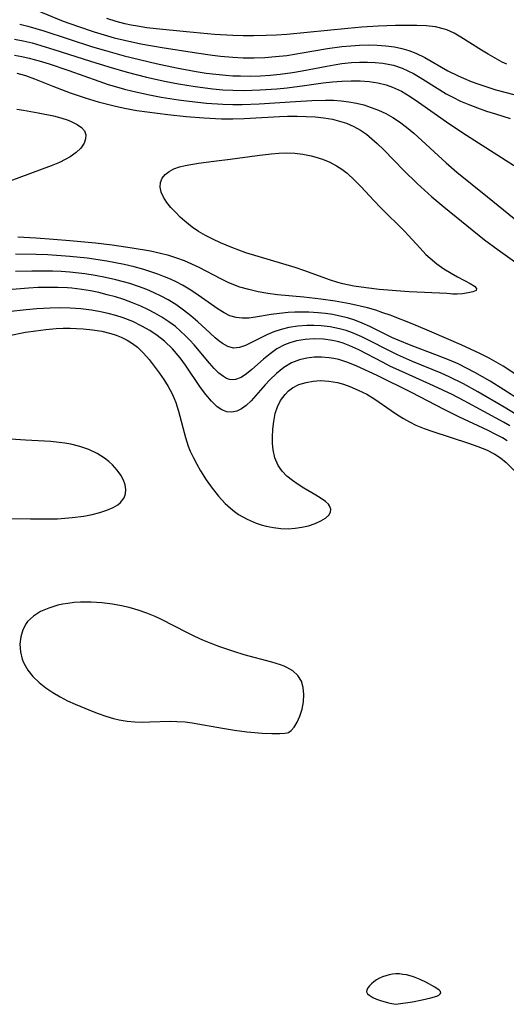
# Model space of a CAD drawing. Header units: inches. Extents: x 1073367 to 1082519, y 1569854 to 1574957.
# Tile 360 of 565: x 1080689 to 1080779, y 1571502 to 1571683. Entities that reach past the tile are written whole.
import ezdxf

# ---------------------------------------------------------------- set-up
doc = ezdxf.new("R2010")
doc.units = ezdxf.units.IN
doc.header["$MEASUREMENT"] = 0
doc.layers.add('CGG_CurvaNivelLidar_v1', color=7, linetype='Continuous', lineweight=30, true_color=0x008008)

msp = doc.modelspace()

# ---------------------------------------------------------------- linework, layer by layer
at = {"layer": 'CGG_CurvaNivelLidar_v1'}
for points in [[(1080692.41, 1571684.5508, 75.5), (1080697.3266, 1571682.5356, 75.5), (1080699.9236, 1571681.5728, 75.5), (1080703.013, 1571680.5437, 75.5), (1080704.8259, 1571679.9958, 75.5), (1080706.6955, 1571679.477, 75.5), (1080708.5787, 1571679.0094, 75.5), (1080711.6243, 1571678.3734, 75.5), (1080715.5298, 1571677.6762, 75.5), (1080721.8299, 1571676.675, 75.5), (1080724.7783, 1571676.2491, 75.5), (1080726.2539, 1571676.0698, 75.5), (1080728.5428, 1571675.8699, 75.5), (1080730.4346, 1571675.7922, 75.5), (1080732.4141, 1571675.7901, 75.5), (1080734.3931, 1571675.8597, 75.5), (1080736.3691, 1571675.9977, 75.5), (1080738.4488, 1571676.2208, 75.5), (1080741.2956, 1571676.6596, 75.5), (1080745.9409, 1571677.4812, 75.5), (1080748.5724, 1571677.8442, 75.5), (1080750.2, 1571678.003, 75.5), (1080751.8237, 1571678.1056, 75.5), (1080753.4798, 1571678.1471, 75.5), (1080755.0838, 1571678.1158, 75.5), (1080756.6698, 1571677.9995, 75.5), (1080758.2311, 1571677.7787, 75.5), (1080759.5754, 1571677.4828, 75.5), (1080760.8902, 1571677.0904, 75.5), (1080762.1699, 1571676.6013, 75.5), (1080763.8299, 1571675.8011, 75.5), (1080768.0714, 1571673.4009, 75.5), (1080769.9757, 1571672.4447, 75.5), (1080770.9595, 1571672.0081, 75.5), (1080772.3625, 1571671.4383, 75.5), (1080773.7899, 1571670.9103, 75.5), (1080776.8889, 1571669.9004, 75.5), (1080778.5578, 1571669.42, 75.5), (1080781.6365, 1571668.6299, 75.5)], [(1080689.3155, 1571681.9467, 75), (1080690.7994, 1571681.5841, 75), (1080692.2747, 1571681.1705, 75), (1080693.7447, 1571680.7213, 75), (1080702.7221, 1571677.8204, 75), (1080705.0778, 1571677.1093, 75), (1080708.5618, 1571676.1407, 75), (1080714.4082, 1571674.7293, 75), (1080718.1486, 1571673.9195, 75), (1080721.7694, 1571673.2515, 75), (1080723.5861, 1571672.9726, 75), (1080725.4065, 1571672.7388, 75), (1080727.2307, 1571672.5609, 75), (1080728.5401, 1571672.4756, 75), (1080729.9197, 1571672.4277, 75), (1080731.7511, 1571672.4214, 75), (1080733.5824, 1571672.474, 75), (1080735.4114, 1571672.5837, 75), (1080737.2355, 1571672.7535, 75), (1080739.483, 1571673.0544, 75), (1080741.2809, 1571673.3666, 75), (1080745.815, 1571674.2637, 75), (1080747.1859, 1571674.5054, 75), (1080748.5924, 1571674.7088, 75), (1080750.3332, 1571674.886, 75), (1080751.8027, 1571674.9681, 75), (1080753.2619, 1571674.983, 75), (1080754.7054, 1571674.9233, 75), (1080756.1273, 1571674.7769, 75), (1080757.0943, 1571674.6167, 75), (1080758.0448, 1571674.4002, 75), (1080759.6641, 1571673.867, 75), (1080760.7122, 1571673.4, 75), (1080761.7355, 1571672.8628, 75), (1080762.9725, 1571672.1339, 75), (1080766.5876, 1571669.8577, 75), (1080767.7631, 1571669.1692, 75), (1080768.9657, 1571668.5205, 75), (1080770.4194, 1571667.8218, 75), (1080771.9087, 1571667.1844, 75), (1080773.5214, 1571666.561, 75), (1080775.158, 1571665.983, 75), (1080776.8128, 1571665.4427, 75), (1080779.5213, 1571664.6347, 75)], [(1080778.8915, 1571674.5862, 76), (1080778.0488, 1571674.9965, 76), (1080776.7499, 1571675.6871, 76), (1080775.481, 1571676.4197, 76), (1080774.2402, 1571677.1813, 76), (1080770.4854, 1571679.596, 76), (1080769.2085, 1571680.3161, 76), (1080767.8982, 1571680.9078, 76), (1080767.4332, 1571681.0727, 76), (1080765.804, 1571681.4678, 76), (1080764.1062, 1571681.6683, 76), (1080762.3553, 1571681.7454, 76), (1080758.4192, 1571681.7484, 76), (1080755.2326, 1571681.6245, 76), (1080752.2514, 1571681.4184, 76), (1080749.6574, 1571681.1916, 76), (1080738.481, 1571680.0638, 76), (1080736.5644, 1571679.9335, 76), (1080734.6453, 1571679.8493, 76), (1080732.3426, 1571679.8052, 76), (1080730.4235, 1571679.8145, 76), (1080728.5058, 1571679.8707, 76), (1080725.1477, 1571680.079, 76), (1080719.9977, 1571680.5275, 76), (1080714.4294, 1571681.1058, 76), (1080712.6904, 1571681.3155, 76), (1080710.9662, 1571681.5713, 76), (1080709.82, 1571681.7813, 76), (1080708.6849, 1571682.0282, 76), (1080707.082, 1571682.4522, 76), (1080705.3436, 1571683.0141, 76)], [(1080688.3554, 1571679.2249, 74.5), (1080689.9749, 1571678.904, 74.5), (1080691.5832, 1571678.5108, 74.5), (1080693.1842, 1571678.066, 74.5), (1080695.5933, 1571677.3324, 74.5), (1080702.3354, 1571675.1635, 74.5), (1080705.7366, 1571674.1028, 74.5), (1080709.0622, 1571673.129, 74.5), (1080712.6494, 1571672.1949, 74.5), (1080716.2646, 1571671.3856, 74.5), (1080718.5262, 1571670.9587, 74.5), (1080721.5964, 1571670.4674, 74.5), (1080724.8628, 1571670.0608, 74.5), (1080726.6989, 1571669.9021, 74.5), (1080728.5384, 1571669.8069, 74.5), (1080730.4764, 1571669.7841, 74.5), (1080733.5508, 1571669.8748, 74.5), (1080736.5988, 1571670.0858, 74.5), (1080738.5084, 1571670.2736, 74.5), (1080741.7159, 1571670.6738, 74.5), (1080745.1308, 1571671.1583, 74.5), (1080746.8284, 1571671.36, 74.5), (1080748.5444, 1571671.4952, 74.5), (1080750.298, 1571671.5462, 74.5), (1080751.9562, 1571671.5196, 74.5), (1080753.591, 1571671.4061, 74.5), (1080755.1925, 1571671.18, 74.5), (1080756.7487, 1571670.8078, 74.5), (1080757.9056, 1571670.4, 74.5), (1080759.5424, 1571669.6118, 74.5), (1080761.1264, 1571668.6604, 74.5), (1080762.6896, 1571667.6111, 74.5), (1080768.4541, 1571663.5486, 74.5), (1080771.4918, 1571661.5071, 74.5), (1080782.3472, 1571654.5809, 74.5)], [(1080688.3652, 1571676.2827, 74), (1080689.7252, 1571676.0322, 74), (1080691.077, 1571675.725, 74), (1080692.9131, 1571675.2359, 74), (1080694.7403, 1571674.6855, 74), (1080698.3728, 1571673.4584, 74), (1080703.8444, 1571671.4753, 74), (1080705.6034, 1571670.8832, 74), (1080707.0986, 1571670.4231, 74), (1080708.6052, 1571670.0019, 74), (1080710.1297, 1571669.6182, 74), (1080713.2039, 1571668.9494, 74), (1080715.3276, 1571668.5549, 74), (1080718.5117, 1571668.0501, 74), (1080720.4707, 1571667.7853, 74), (1080723.6597, 1571667.4378, 74), (1080726.7107, 1571667.2225, 74), (1080728.5367, 1571667.1649, 74), (1080730.226, 1571667.1702, 74), (1080733.3609, 1571667.2975, 74), (1080740.0515, 1571667.7576, 74), (1080743.0332, 1571667.9227, 74), (1080745.5728, 1571667.9776, 74), (1080747.029, 1571667.952, 74), (1080748.4728, 1571667.861, 74), (1080749.8802, 1571667.6894, 74), (1080751.2682, 1571667.4332, 74), (1080752.632, 1571667.0895, 74), (1080753.9756, 1571666.6521, 74), (1080755.2889, 1571666.1329, 74), (1080756.6496, 1571665.4992, 74), (1080757.9649, 1571664.7742, 74), (1080759.1509, 1571664.0039, 74), (1080760.4714, 1571663.0224, 74), (1080761.8179, 1571661.892, 74), (1080767.7316, 1571656.4346, 74), (1080769.7043, 1571654.7465, 74), (1080775.3799, 1571650.2186, 74), (1080782.2458, 1571644.6342, 74)], [(1080688.8076, 1571672.9316, 73.5), (1080690.373, 1571672.5038, 73.5), (1080692.0567, 1571671.9172, 73.5), (1080695.4048, 1571670.5741, 73.5), (1080698.6207, 1571669.356, 73.5), (1080701.3527, 1571668.4242, 73.5), (1080703.7798, 1571667.695, 73.5), (1080706.692, 1571666.942, 73.5), (1080708.5678, 1571666.5244, 73.5), (1080710.8462, 1571666.0994, 73.5), (1080712.7512, 1571665.8079, 73.5), (1080716.5827, 1571665.3327, 73.5), (1080719.9389, 1571664.9832, 73.5), (1080723.1867, 1571664.7189, 73.5), (1080726.4386, 1571664.5596, 73.5), (1080728.5502, 1571664.5358, 73.5), (1080730.6215, 1571664.5882, 73.5), (1080737.0937, 1571664.9506, 73.5), (1080738.5746, 1571665.0075, 73.5), (1080740.343, 1571665.0317, 73.5), (1080742.0006, 1571664.9946, 73.5), (1080743.6406, 1571664.8921, 73.5), (1080745.2561, 1571664.7161, 73.5), (1080746.8382, 1571664.4532, 73.5), (1080748.1668, 1571664.1394, 73.5), (1080749.4349, 1571663.7252, 73.5), (1080750.76, 1571663.1428, 73.5), (1080752.0219, 1571662.4274, 73.5), (1080753.0784, 1571661.6935, 73.5), (1080754.0931, 1571660.8807, 73.5), (1080755.078, 1571660.0081, 73.5), (1080756.277, 1571658.8625, 73.5), (1080759.9865, 1571655.0574, 73.5), (1080762.4497, 1571652.6242, 73.5), (1080763.7662, 1571651.3994, 73.5), (1080765.1124, 1571650.2056, 73.5), (1080767.3425, 1571648.3465, 73.5), (1080774.8355, 1571642.2987, 73.5), (1080777.3234, 1571640.4152, 73.5), (1080783.7617, 1571635.8247, 73.5)], [(1080688.7952, 1571666.2927, 73), (1080690.023, 1571666.1146, 73), (1080692.7082, 1571665.6546, 73), (1080695.5455, 1571665.0775, 73), (1080696.8753, 1571664.7318, 73), (1080698.2454, 1571664.2804, 73), (1080698.8908, 1571664.0208, 73), (1080699.8876, 1571663.5257, 73), (1080700.6906, 1571662.9602, 73), (1080701.2384, 1571662.3046, 73), (1080701.4696, 1571661.5974, 73), (1080701.4379, 1571660.8319, 73), (1080701.1608, 1571660.0494, 73), (1080700.5562, 1571659.1721, 73), (1080699.6963, 1571658.3405, 73), (1080698.6293, 1571657.5704, 73), (1080697.7087, 1571657.0384, 73), (1080696.6706, 1571656.532, 73), (1080695.0777, 1571655.8663, 73), (1080687.5217, 1571653.0683, 73)], [(1080780.5463, 1571617.4838, 73.5), (1080778.2364, 1571619.0028, 73.5), (1080776.9732, 1571619.7617, 73.5), (1080775.6832, 1571620.4835, 73.5), (1080773.9812, 1571621.3536, 73.5), (1080770.4917, 1571622.9624, 73.5), (1080765.1454, 1571625.3054, 73.5), (1080761.8351, 1571626.6874, 73.5), (1080757.4322, 1571628.3896, 73.5), (1080756.1389, 1571628.8693, 73.5), (1080754.8339, 1571629.3089, 73.5), (1080753.2756, 1571629.7533, 73.5), (1080750.0456, 1571630.5011, 73.5), (1080747.3401, 1571630.9927, 73.5), (1080744.7316, 1571631.3553, 73.5), (1080741.6001, 1571631.7071, 73.5), (1080736.7643, 1571632.1814, 73.5), (1080734.9709, 1571632.4192, 73.5), (1080733.2063, 1571632.7271, 73.5), (1080731.481, 1571633.1128, 73.5), (1080729.8083, 1571633.5892, 73.5), (1080729.0384, 1571633.8541, 73.5), (1080727.6352, 1571634.4417, 73.5), (1080726.3174, 1571635.086, 73.5), (1080722.3429, 1571637.1761, 73.5), (1080720.9969, 1571637.8118, 73.5), (1080719.62, 1571638.3952, 73.5), (1080718.2133, 1571638.9179, 73.5), (1080716.732, 1571639.3856, 73.5), (1080715.2243, 1571639.7831, 73.5), (1080713.3899, 1571640.1768, 73.5), (1080710.0267, 1571640.7561, 73.5), (1080706.3186, 1571641.2867, 73.5), (1080703.2443, 1571641.6502, 73.5), (1080698.5269, 1571642.1183, 73.5), (1080695.5372, 1571642.3667, 73.5), (1080692.271, 1571642.5937, 73.5), (1080689.0031, 1571642.7405, 73.5)], [(1080781.2266, 1571612.8201, 74), (1080778.3813, 1571614.678, 74), (1080775.8783, 1571616.2495, 74), (1080773.045, 1571617.8846, 74), (1080771.5044, 1571618.6827, 74), (1080769.9386, 1571619.4301, 74), (1080768.3512, 1571620.1294, 74), (1080766.1393, 1571621.0168, 74), (1080761.325, 1571622.8059, 74), (1080758.9117, 1571623.8017, 74), (1080757.9108, 1571624.2654, 74), (1080753.712, 1571626.3383, 74), (1080752.2919, 1571626.9652, 74), (1080750.9596, 1571627.4685, 74), (1080749.6017, 1571627.8975, 74), (1080748.2221, 1571628.2498, 74), (1080746.8948, 1571628.5112, 74), (1080745.5558, 1571628.7086, 74), (1080744.21, 1571628.8497, 74), (1080742.5025, 1571628.9546, 74), (1080741.2166, 1571628.9794, 74), (1080739.9385, 1571628.9569, 74), (1080738.673, 1571628.8854, 74), (1080737.0975, 1571628.7263, 74), (1080735.5598, 1571628.5127, 74), (1080732.6998, 1571628.0438, 74), (1080731.4576, 1571627.8832, 74), (1080730.2625, 1571627.8348, 74), (1080729.115, 1571627.9622, 74), (1080727.9981, 1571628.3188, 74), (1080726.9098, 1571628.8645, 74), (1080725.8279, 1571629.5428, 74), (1080722.1611, 1571632.1023, 74), (1080720.8056, 1571632.9931, 74), (1080719.2695, 1571633.9097, 74), (1080718.0927, 1571634.5264, 74), (1080717.0267, 1571635.0247, 74), (1080715.9369, 1571635.4872, 74), (1080714.7009, 1571635.9662, 74), (1080713.444, 1571636.4079, 74), (1080712.1683, 1571636.81, 74), (1080710.3518, 1571637.3055, 74), (1080708.5098, 1571637.7341, 74), (1080705.3186, 1571638.3464, 74), (1080701.7526, 1571638.875, 74), (1080698.5372, 1571639.2232, 74), (1080694.5126, 1571639.4883, 74), (1080692.3367, 1571639.5735, 74), (1080688.5364, 1571639.6127, 74)], [(1080781.7514, 1571609.4438, 74.5), (1080778.4122, 1571611.4857, 74.5), (1080773.5605, 1571614.3319, 74.5), (1080770.9268, 1571615.7888, 74.5), (1080768.3158, 1571617.0712, 74.5), (1080766.8484, 1571617.7265, 74.5), (1080761.5497, 1571619.9138, 74.5), (1080758.7942, 1571621.1064, 74.5), (1080756.6927, 1571622.1274, 74.5), (1080753.9622, 1571623.5624, 74.5), (1080752.2739, 1571624.4103, 74.5), (1080750.5562, 1571625.1566, 74.5), (1080749.3444, 1571625.5807, 74.5), (1080748.1106, 1571625.9232, 74.5), (1080746.4431, 1571626.2501, 74.5), (1080744.7576, 1571626.4431, 74.5), (1080743.4425, 1571626.5077, 74.5), (1080742.1315, 1571626.5011, 74.5), (1080740.4458, 1571626.3859, 74.5), (1080738.796, 1571626.138, 74.5), (1080737.3906, 1571625.7984, 74.5), (1080736.0409, 1571625.3505, 74.5), (1080734.7742, 1571624.8158, 74.5), (1080730.8328, 1571622.8494, 74.5), (1080729.7227, 1571622.4602, 74.5), (1080728.6547, 1571622.3554, 74.5), (1080727.6167, 1571622.6179, 74.5), (1080726.5905, 1571623.1877, 74.5), (1080725.9457, 1571623.6654, 74.5), (1080725.2946, 1571624.2122, 74.5), (1080724.2729, 1571625.1452, 74.5), (1080722.0971, 1571627.1843, 74.5), (1080720.8212, 1571628.2911, 74.5), (1080719.4714, 1571629.3592, 74.5), (1080718.0476, 1571630.3628, 74.5), (1080716.6448, 1571631.2229, 74.5), (1080715.3628, 1571631.9106, 74.5), (1080714.0426, 1571632.5401, 74.5), (1080712.6911, 1571633.1166, 74.5), (1080711.1536, 1571633.6998, 74.5), (1080709.5882, 1571634.2195, 74.5), (1080706.979, 1571634.9354, 74.5), (1080705.1052, 1571635.3616, 74.5), (1080703.2161, 1571635.7273, 74.5), (1080701.3146, 1571636.0298, 74.5), (1080698.546, 1571636.3425, 74.5), (1080696.9395, 1571636.4528, 74.5), (1080695.3296, 1571636.5167, 74.5), (1080691.5438, 1571636.5282, 74.5), (1080688.5544, 1571636.4557, 74.5)], [(1080779.4475, 1571608.043, 75), (1080778.294, 1571608.7092, 75), (1080771.0574, 1571612.633, 75), (1080768.8468, 1571613.7836, 75), (1080765.425, 1571615.4162, 75), (1080760.264, 1571617.7264, 75), (1080757.4247, 1571619.0567, 75), (1080756.1701, 1571619.6872, 75), (1080751.6909, 1571622.0444, 75), (1080750.0637, 1571622.7974, 75), (1080748.8449, 1571623.2597, 75), (1080747.9911, 1571623.5174, 75), (1080746.8403, 1571623.7784, 75), (1080745.1696, 1571624.0004, 75), (1080743.4944, 1571624.0559, 75), (1080741.8357, 1571623.9488, 75), (1080740.2158, 1571623.6709, 75), (1080739.0353, 1571623.3356, 75), (1080738.0373, 1571622.9399, 75), (1080736.6432, 1571622.1863, 75), (1080735.3645, 1571621.2946, 75), (1080734.1645, 1571620.3186, 75), (1080731.9998, 1571618.4079, 75), (1080731.0076, 1571617.5958, 75), (1080730.0427, 1571616.9549, 75), (1080729.0385, 1571616.5519, 75), (1080728.5037, 1571616.4912, 75), (1080727.9296, 1571616.5693, 75), (1080727.3688, 1571616.7783, 75), (1080726.8097, 1571617.0983, 75), (1080725.9531, 1571617.7659, 75), (1080725.0946, 1571618.6017, 75), (1080724.2312, 1571619.5621, 75), (1080721.4011, 1571622.9666, 75), (1080720.6394, 1571623.8128, 75), (1080719.8389, 1571624.637, 75), (1080718.9259, 1571625.4913, 75), (1080717.964, 1571626.3009, 75), (1080716.7553, 1571627.2024, 75), (1080715.4892, 1571628.0353, 75), (1080714.1738, 1571628.8012, 75), (1080712.9056, 1571629.4569, 75), (1080711.6067, 1571630.06, 75), (1080710.0517, 1571630.7056, 75), (1080708.4666, 1571631.282, 75), (1080706.9503, 1571631.7584, 75), (1080705.4182, 1571632.1808, 75), (1080703.8721, 1571632.5532, 75), (1080702.3145, 1571632.8739, 75), (1080700.7472, 1571633.1375, 75), (1080698.9205, 1571633.3609, 75), (1080698.094, 1571633.4296, 75), (1080696.3155, 1571633.5126, 75), (1080694.5318, 1571633.5239, 75), (1080692.7456, 1571633.4798, 75), (1080690.9589, 1571633.3924, 75), (1080683.4087, 1571632.7973, 75)], [(1080779.005, 1571605.3072, 75.5), (1080778.0894, 1571605.8374, 75.5), (1080776.7994, 1571606.5253, 75.5), (1080775.4845, 1571607.1757, 75.5), (1080770.0628, 1571609.7297, 75.5), (1080767.4098, 1571611.031, 75.5), (1080761.4002, 1571614.1922, 75.5), (1080755.0395, 1571617.2947, 75.5), (1080751.3069, 1571619.0405, 75.5), (1080749.6592, 1571619.7212, 75.5), (1080747.9966, 1571620.2527, 75.5), (1080747.1081, 1571620.449, 75.5), (1080746.2137, 1571620.5865, 75.5), (1080744.8342, 1571620.6902, 75.5), (1080743.4634, 1571620.6654, 75.5), (1080742.1159, 1571620.5077, 75.5), (1080740.808, 1571620.206, 75.5), (1080739.336, 1571619.6378, 75.5), (1080737.8966, 1571618.7747, 75.5), (1080736.5627, 1571617.7048, 75.5), (1080735.3173, 1571616.5014, 75.5), (1080734.4462, 1571615.5642, 75.5), (1080731.8842, 1571612.6578, 75.5), (1080730.9536, 1571611.7626, 75.5), (1080730.1046, 1571611.1468, 75.5), (1080729.2265, 1571610.7272, 75.5), (1080728.331, 1571610.5463, 75.5), (1080727.4186, 1571610.6415, 75.5), (1080726.518, 1571610.9899, 75.5), (1080725.6481, 1571611.5568, 75.5), (1080724.5689, 1571612.5827, 75.5), (1080723.5346, 1571613.8393, 75.5), (1080722.6016, 1571615.1151, 75.5), (1080719.8013, 1571619.2163, 75.5), (1080718.8063, 1571620.5667, 75.5), (1080717.4149, 1571622.205, 75.5), (1080715.9352, 1571623.6107, 75.5), (1080714.625, 1571624.6435, 75.5), (1080713.2379, 1571625.5799, 75.5), (1080711.7844, 1571626.4183, 75.5), (1080710.1115, 1571627.2236, 75.5), (1080708.3774, 1571627.9017, 75.5), (1080707.0095, 1571628.3349, 75.5), (1080705.6172, 1571628.7018, 75.5), (1080704.2067, 1571629.0126, 75.5), (1080702.5061, 1571629.3172, 75.5), (1080700.5527, 1571629.5699, 75.5), (1080698.5848, 1571629.7144, 75.5), (1080696.7603, 1571629.7463, 75.5), (1080694.9302, 1571629.7003, 75.5), (1080692.4586, 1571629.5499, 75.5), (1080690.5197, 1571629.3796, 75.5), (1080683.7012, 1571628.6399, 75.5)], [(1080687.3819, 1571624.6886, 76), (1080690.405, 1571625.2573, 76), (1080692.2636, 1571625.5386, 76), (1080694.1358, 1571625.7667, 76), (1080696.0142, 1571625.9289, 76), (1080697.2955, 1571625.9928, 76), (1080698.5736, 1571626.0112, 76), (1080699.7885, 1571625.9813, 76), (1080700.9953, 1571625.9083, 76), (1080702.7332, 1571625.7294, 76), (1080704.4346, 1571625.454, 76), (1080706.0832, 1571625.0611, 76), (1080707.0413, 1571624.7561, 76), (1080707.9678, 1571624.392, 76), (1080709.1144, 1571623.8224, 76), (1080710.091, 1571623.21, 76), (1080711.0005, 1571622.5081, 76), (1080712.106, 1571621.4412, 76), (1080713.122, 1571620.2643, 76), (1080714.9793, 1571617.8099, 76), (1080715.8364, 1571616.5685, 76), (1080716.6351, 1571615.2886, 76), (1080717.3476, 1571613.96, 76), (1080717.741, 1571613.0894, 76), (1080718.031, 1571612.3503, 76), (1080718.5414, 1571610.7668, 76), (1080719.8078, 1571605.9024, 76), (1080720.3304, 1571604.3174, 76), (1080720.6962, 1571603.4121, 76), (1080721.2587, 1571602.1811, 76), (1080721.8799, 1571600.9642, 76), (1080722.554, 1571599.7648, 76), (1080723.6023, 1571598.0943, 76), (1080724.694, 1571596.5645, 76), (1080725.8733, 1571595.1106, 76), (1080727.1411, 1571593.7556, 76), (1080728.0872, 1571592.8811, 76), (1080728.8216, 1571592.2829, 76), (1080729.5888, 1571591.7361, 76), (1080731.1637, 1571590.8443, 76), (1080732.8366, 1571590.1445, 76), (1080733.7314, 1571589.8506, 76), (1080734.6386, 1571589.6038, 76), (1080735.9955, 1571589.3276, 76), (1080737.3556, 1571589.1617, 76), (1080738.7031, 1571589.115, 76), (1080739.9936, 1571589.1924, 76), (1080741.2389, 1571589.3788, 76), (1080742.4189, 1571589.6601, 76), (1080743.6458, 1571590.0774, 76), (1080744.7246, 1571590.5761, 76), (1080745.5416, 1571591.0838, 76), (1080746.1537, 1571591.6347, 76), (1080746.4767, 1571592.1422, 76), (1080746.5631, 1571592.7283, 76), (1080746.3057, 1571593.3507, 76), (1080746.0972, 1571593.6143, 76), (1080745.5756, 1571594.1027, 76), (1080744.7501, 1571594.6968, 76), (1080743.7766, 1571595.2964, 76), (1080741.5917, 1571596.5634, 76), (1080740.5112, 1571597.2363, 76), (1080739.4676, 1571597.9716, 76), (1080738.4753, 1571598.808, 76), (1080737.5999, 1571599.7299, 76), (1080736.8815, 1571600.7399, 76), (1080736.2494, 1571602.1332, 76), (1080735.9104, 1571603.6114, 76), (1080735.829, 1571604.7858, 76), (1080735.8416, 1571605.9847, 76), (1080735.906, 1571607.4205, 76), (1080736.0469, 1571608.8679, 76), (1080736.3172, 1571610.291, 76), (1080736.7304, 1571611.559, 76), (1080737.3131, 1571612.7374, 76), (1080738.1172, 1571613.8388, 76), (1080738.7677, 1571614.4833, 76), (1080739.4996, 1571615.0314, 76), (1080740.6884, 1571615.6361, 76), (1080741.9977, 1571616.0451, 76), (1080743.2921, 1571616.2724, 76), (1080744.6321, 1571616.3604, 76), (1080746.2044, 1571616.289, 76), (1080747.7757, 1571616.0258, 76), (1080748.901, 1571615.711, 76), (1080750.0131, 1571615.3139, 76), (1080751.5975, 1571614.6363, 76), (1080753.1378, 1571613.8506, 76), (1080754.6089, 1571612.9588, 76), (1080757.6155, 1571610.8399, 76), (1080758.7858, 1571610.0703, 76), (1080759.8944, 1571609.3904, 76), (1080761.0311, 1571608.7562, 76), (1080762.2, 1571608.1849, 76), (1080763.7369, 1571607.5616, 76), (1080765.3126, 1571607.0093, 76), (1080771.8395, 1571604.8623, 76), (1080773.5582, 1571604.2676, 76), (1080775.2029, 1571603.6064, 76), (1080776.7362, 1571602.828, 76), (1080777.7543, 1571602.1596, 76), (1080778.8028, 1571601.294, 76), (1080781.5501, 1571598.5248, 76)], [(1080687.6373, 1571591.0107, 76), (1080691.3337, 1571590.909, 76), (1080694.6379, 1571590.9077, 76), (1080696.2752, 1571590.9574, 76), (1080697.6241, 1571591.0357, 76), (1080698.955, 1571591.1532, 76), (1080701.1201, 1571591.4459, 76), (1080702.6201, 1571591.7296, 76), (1080704.0431, 1571592.0789, 76), (1080705.3615, 1571592.5045, 76), (1080706.5397, 1571593.022, 76), (1080707.3752, 1571593.533, 76), (1080707.8708, 1571593.9455, 76), (1080708.5133, 1571594.7816, 76), (1080708.7886, 1571595.5285, 76), (1080708.8592, 1571596.33, 76), (1080708.7207, 1571597.1946, 76), (1080708.3964, 1571598.073, 76), (1080707.917, 1571598.9503, 76), (1080707.2238, 1571599.9182, 76), (1080706.3956, 1571600.849, 76), (1080705.6974, 1571601.5104, 76), (1080704.9311, 1571602.1237, 76), (1080703.545, 1571602.9844, 76), (1080702.0119, 1571603.6914, 76), (1080700.3692, 1571604.2535, 76), (1080698.6982, 1571604.6627, 76), (1080697.6476, 1571604.8511, 76), (1080696.5812, 1571604.9984, 76), (1080695.0484, 1571605.1495, 76), (1080690.4013, 1571605.4159, 76), (1080687.6575, 1571605.6109, 76)]]:
    msp.add_polyline3d(points, dxfattribs=at)
for points in [[(1080768.5, 1571632.322, 73), (1080767.8769, 1571632.3933, 73), (1080763.7916, 1571632.5705, 73), (1080760.9517, 1571632.7319, 73), (1080755.4605, 1571633.1594, 73), (1080753.0183, 1571633.423, 73), (1080750.7528, 1571633.7515, 73), (1080748.7737, 1571634.1602, 73), (1080747.8119, 1571634.4219, 73), (1080746.2981, 1571634.9118, 73), (1080741.7833, 1571636.5833, 73), (1080739.9557, 1571637.1957, 73), (1080730.9291, 1571639.9088, 73), (1080729.6132, 1571640.3542, 73), (1080728.3193, 1571640.8389, 73), (1080726.2354, 1571641.7337, 73), (1080724.8529, 1571642.3824, 73), (1080723.51, 1571643.0679, 73), (1080722.2256, 1571643.8061, 73), (1080721.0223, 1571644.6158, 73), (1080719.7045, 1571645.6891, 73), (1080718.8389, 1571646.4764, 73), (1080718.0181, 1571647.2775, 73), (1080717.1397, 1571648.2125, 73), (1080716.3713, 1571649.1558, 73), (1080715.7559, 1571650.1107, 73), (1080715.35, 1571651.0417, 73), (1080715.158, 1571651.9586, 73), (1080715.213, 1571652.8319, 73), (1080715.523, 1571653.6015, 73), (1080716.0582, 1571654.2882, 73), (1080716.7856, 1571654.8742, 73), (1080717.6898, 1571655.3509, 73), (1080718.7289, 1571655.7215, 73), (1080719.7503, 1571655.9792, 73), (1080722.19, 1571656.4101, 73), (1080725.04, 1571656.7818, 73), (1080728.037, 1571657.1163, 73), (1080732.9765, 1571657.7833, 73), (1080735.5539, 1571658.0994, 73), (1080736.9667, 1571658.2214, 73), (1080738.3698, 1571658.269, 73), (1080739.9039, 1571658.2059, 73), (1080741.4192, 1571658.0263, 73), (1080742.9073, 1571657.7383, 73), (1080743.622, 1571657.5587, 73), (1080745.0042, 1571657.1263, 73), (1080746.3347, 1571656.5839, 73), (1080747.5987, 1571655.9173, 73), (1080748.5903, 1571655.2595, 73), (1080749.5341, 1571654.5211, 73), (1080750.9123, 1571653.2626, 73), (1080752.0962, 1571652.0348, 73), (1080754.4292, 1571649.4885, 73), (1080755.7332, 1571648.1506, 73), (1080760.0934, 1571643.85, 73), (1080760.7921, 1571643.121, 73), (1080762.9512, 1571640.7332, 73), (1080764.0337, 1571639.5998, 73), (1080764.8052, 1571638.8824, 73), (1080766.0429, 1571637.8807, 73), (1080767.3393, 1571636.966, 73), (1080768.6641, 1571636.1361, 73), (1080769.8586, 1571635.4602, 73), (1080772.1898, 1571634.2341, 73), (1080772.978, 1571633.7472, 73), (1080773.3618, 1571633.332, 73), (1080773.2483, 1571632.9813, 73), (1080772.6759, 1571632.7087, 73), (1080771.796, 1571632.496, 73), (1080770.78, 1571632.3495, 73), (1080769.7934, 1571632.2733, 73), (1080768.9957, 1571632.2666, 73)], [(1080738.5, 1571551.5292, 76.5), (1080738.7729, 1571551.5866, 76.5), (1080739.2259, 1571551.9541, 76.5), (1080739.7754, 1571552.5985, 76.5), (1080740.3418, 1571553.5146, 76.5), (1080740.8504, 1571554.6429, 76.5), (1080741.2537, 1571555.9223, 76.5), (1080741.5081, 1571557.2526, 76.5), (1080741.5983, 1571558.5974, 76.5), (1080741.4876, 1571559.8919, 76.5), (1080741.1336, 1571561.0686, 76.5), (1080740.4735, 1571562.1115, 76.5), (1080739.5599, 1571562.9528, 76.5), (1080738.4592, 1571563.5987, 76.5), (1080737.9789, 1571563.8054, 76.5), (1080737.2713, 1571564.0536, 76.5), (1080735.6792, 1571564.5337, 76.5), (1080730.5779, 1571565.9209, 76.5), (1080728.693, 1571566.495, 76.5), (1080726.1247, 1571567.3774, 76.5), (1080724.851, 1571567.8583, 76.5), (1080723.032, 1571568.604, 76.5), (1080721.5271, 1571569.2925, 76.5), (1080720.0412, 1571570.0247, 76.5), (1080715.4181, 1571572.4056, 76.5), (1080714.2623, 1571572.9507, 76.5), (1080712.6991, 1571573.5934, 76.5), (1080711.0991, 1571574.1456, 76.5), (1080709.4687, 1571574.6071, 76.5), (1080708.015, 1571574.9337, 76.5), (1080706.3607, 1571575.2139, 76.5), (1080704.4119, 1571575.4463, 76.5), (1080702.463, 1571575.574, 76.5), (1080700.5297, 1571575.5782, 76.5), (1080699.3463, 1571575.5071, 76.5), (1080698.1823, 1571575.3753, 76.5), (1080697.2369, 1571575.2181, 76.5), (1080696.314, 1571575.0168, 76.5), (1080694.6674, 1571574.5207, 76.5), (1080693.1554, 1571573.8672, 76.5), (1080691.8291, 1571573.0439, 76.5), (1080690.7564, 1571572.0246, 76.5), (1080690.5019, 1571571.6837, 76.5), (1080689.8828, 1571570.5057, 76.5), (1080689.5098, 1571569.2065, 76.5), (1080689.3641, 1571567.8381, 76.5), (1080689.4437, 1571566.4477, 76.5), (1080689.7638, 1571565.0805, 76.5), (1080690.0511, 1571564.3602, 76.5), (1080690.789, 1571563.102, 76.5), (1080691.7488, 1571561.9254, 76.5), (1080692.8806, 1571560.827, 76.5), (1080694.1477, 1571559.8081, 76.5), (1080695.407, 1571558.9459, 76.5), (1080696.7378, 1571558.153, 76.5), (1080698.1249, 1571557.4303, 76.5), (1080699.5017, 1571556.7993, 76.5), (1080702.315, 1571555.6404, 76.5), (1080703.7337, 1571555.1011, 76.5), (1080705.1578, 1571554.6089, 76.5), (1080706.5881, 1571554.1849, 76.5), (1080707.6007, 1571553.9425, 76.5), (1080709.093, 1571553.7001, 76.5), (1080710.4723, 1571553.5833, 76.5), (1080711.8595, 1571553.5428, 76.5), (1080713.2496, 1571553.5567, 76.5), (1080716.9973, 1571553.6734, 76.5), (1080718.2264, 1571553.66, 76.5), (1080719.7267, 1571553.5485, 76.5), (1080721.0157, 1571553.3716, 76.5), (1080726.6331, 1571552.4007, 76.5), (1080728.8145, 1571552.05, 76.5), (1080731.0869, 1571551.7444, 76.5), (1080732.5401, 1571551.6027, 76.5), (1080733.9028, 1571551.5103, 76.5), (1080735.7107, 1571551.4465, 76.5), (1080737.1463, 1571551.4454, 76.5), (1080738.1087, 1571551.4786, 76.5)], [(1080758.5, 1571501.592, 76.5), (1080761.5662, 1571502.0775, 76.5), (1080763.3703, 1571502.4228, 76.5), (1080764.9561, 1571502.78, 76.5), (1080766.0304, 1571503.1168, 76.5), (1080766.4201, 1571503.2992, 76.5), (1080766.6857, 1571503.4988, 76.5), (1080766.7857, 1571503.721, 76.5), (1080766.6951, 1571503.9599, 76.5), (1080766.4557, 1571504.2186, 76.5), (1080765.6831, 1571504.7722, 76.5), (1080764.1331, 1571505.629, 76.5), (1080762.9789, 1571506.1708, 76.5), (1080761.7727, 1571506.638, 76.5), (1080761.1254, 1571506.8322, 76.5), (1080760.4703, 1571506.9882, 76.5), (1080759.8112, 1571507.1036, 76.5), (1080759.1516, 1571507.1723, 76.5), (1080758.4948, 1571507.1834, 76.5), (1080757.8655, 1571507.1293, 76.5), (1080757.2456, 1571507.0181, 76.5), (1080756.6393, 1571506.8571, 76.5), (1080756.0527, 1571506.6491, 76.5), (1080755.4941, 1571506.3928, 76.5), (1080754.968, 1571506.0841, 76.5), (1080754.4832, 1571505.737, 76.5), (1080754.0454, 1571505.3653, 76.5), (1080753.6656, 1571504.9806, 76.5), (1080753.3621, 1571504.594, 76.5), (1080753.1622, 1571504.2163, 76.5), (1080753.108, 1571503.8584, 76.5), (1080753.2896, 1571503.5174, 76.5), (1080753.6919, 1571503.1827, 76.5), (1080754.2606, 1571502.8619, 76.5), (1080754.9411, 1571502.5622, 76.5), (1080755.68, 1571502.291, 76.5), (1080757.1282, 1571501.8629, 76.5), (1080757.7374, 1571501.7195, 76.5)]]:
    msp.add_polyline3d(points, close=True, dxfattribs=at)

doc.saveas('drawing.dxf')
